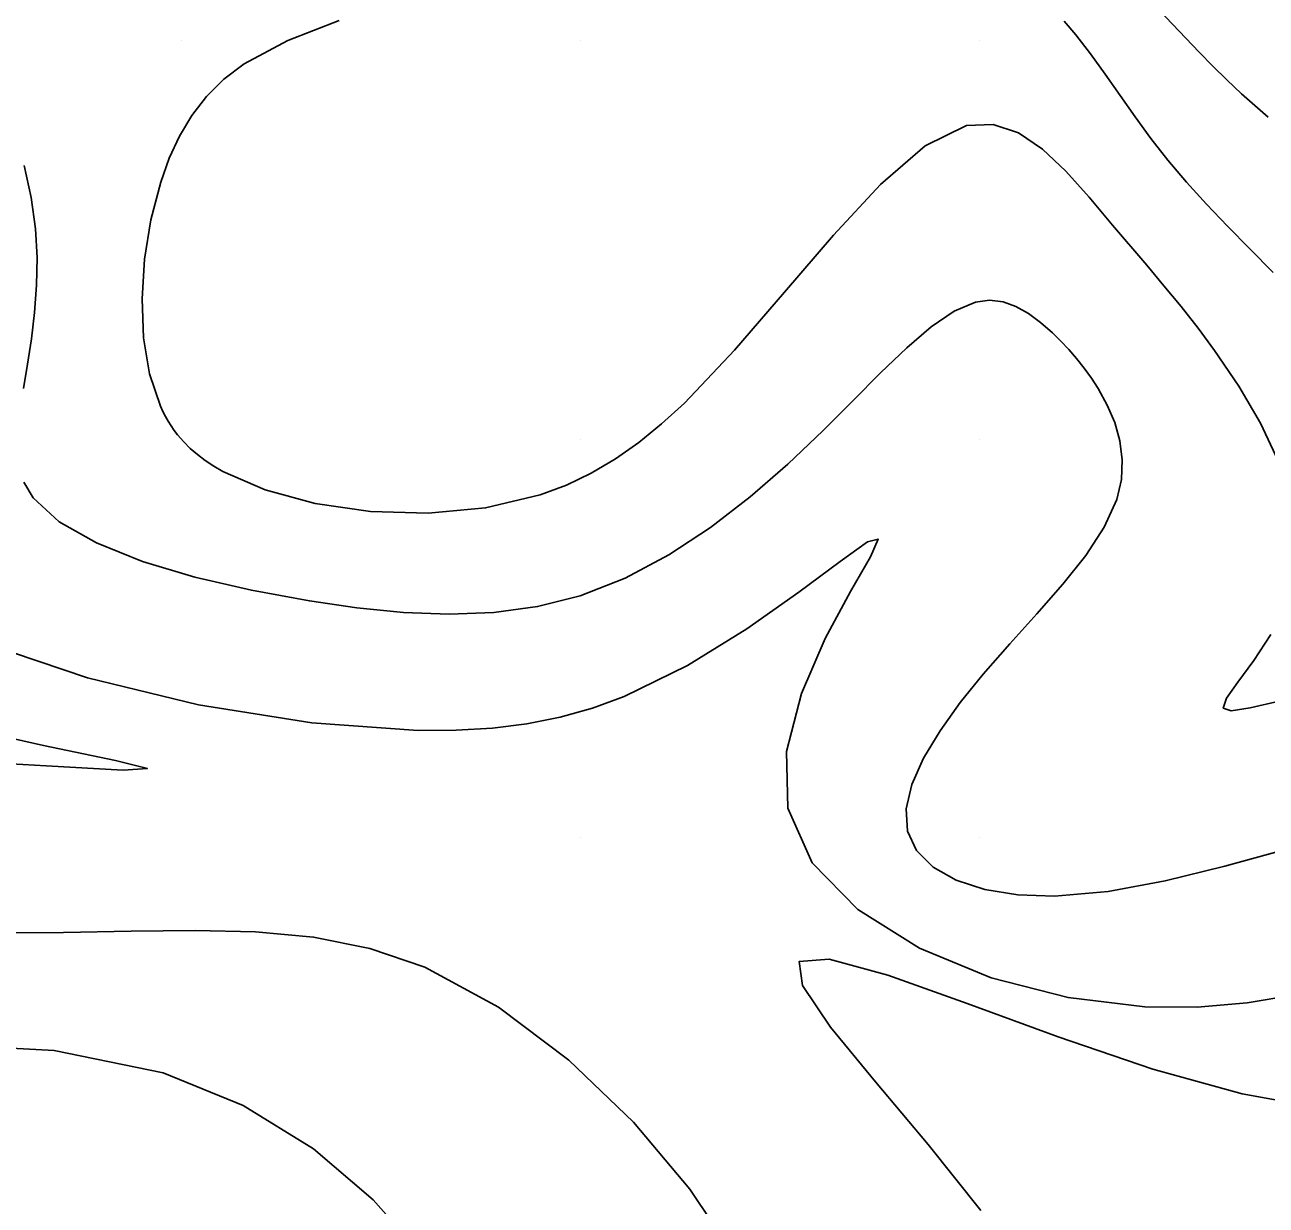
# Model space of a CAD drawing. Extents: x 2356077 to 2359823, y 225951 to 227822.
# Drawn here: x 2357794.1 to 2357871.9, y 226154.6 to 226228.6 of the extents above; entities that cross this region are included whole.
import ezdxf

# ---------------------------------------------------------------- set-up
doc = ezdxf.new("R2010")
doc.units = 0
for name, color, linetype in [('DTM Contours Major', 7, 'Continuous'), ('DTM Contours Minor', 7, 'Continuous'), ('Exist DTM Breakline', 7, 'Continuous'), ('Exist DTM Breakline Underwater', 7, 'Continuous'), ('PH Exist DTM Point', 7, 'Continuous')]:
    doc.layers.add(name, color=color, linetype=linetype)

msp = doc.modelspace()

# ---------------------------------------------------------------- linework, layer by layer
at = {"layer": 'DTM Contours Major'}
for points in [[(2357791.759, 226189.816), (2357798.042, 226187.685), (2357805.004, 226186.001), (2357812.093, 226184.869), (2357818.762, 226184.392), (2357821.157, 226184.407), (2357823.425, 226184.547), (2357825.589, 226184.821), (2357827.67, 226185.237), (2357829.691, 226185.803), (2357831.675, 226186.528), (2357835.655, 226188.474), (2357839.373, 226190.768), (2357842.628, 226193.06), (2357845.219, 226194.995), (2357846.945, 226196.223), (2357847.605, 226196.39), (2357847.125, 226195.287), (2357845.868, 226193.113), (2357844.276, 226190.16), (2357842.794, 226186.717), (2357841.866, 226183.077), (2357841.935, 226179.528), (2357843.476, 226176.104), (2357846.34, 226173.163), (2357850.191, 226170.746), (2357854.695, 226168.895), (2357859.515, 226167.653), (2357864.318, 226167.061), (2357867.617, 226167.046), (2357870.749, 226167.321), (2357873.733, 226167.811)], [(2357842.338, 226138.798), (2357842.226, 226140.146), (2357842.085, 226141.507), (2357841.885, 226142.897), (2357841.597, 226144.329), (2357841.192, 226145.817), (2357840.64, 226147.375), (2357838.643, 226151.397), (2357835.8, 226155.639), (2357832.271, 226159.838), (2357828.217, 226163.731), (2357823.8, 226167.055), (2357819.18, 226169.547), (2357815.729, 226170.732), (2357812.21, 226171.437), (2357808.576, 226171.776), (2357804.782, 226171.862), (2357800.781, 226171.807), (2357796.528, 226171.724), (2357789.533, 226171.718)]]:
    msp.add_lwpolyline(points, dxfattribs=at)
at = {"layer": 'DTM Contours Minor'}
for points in [[(2357865.224, 226229.557), (2357866.898, 226227.794), (2357867.736, 226226.919), (2357868.589, 226226.047), (2357869.469, 226225.179), (2357870.386, 226224.315), (2357872.063, 226222.842)], [(2357813.812, 226228.908), (2357810.601, 226227.657), (2357807.864, 226226.194), (2357806.583, 226225.222), (2357805.492, 226224.139), (2357804.571, 226222.951), (2357803.8, 226221.659), (2357803.159, 226220.268), (2357802.627, 226218.781), (2357802.012, 226216.418), (2357801.614, 226213.943), (2357801.454, 226211.446), (2357801.553, 226209.017), (2357801.931, 226206.747), (2357802.609, 226204.726), (2357802.761, 226204.402), (2357802.924, 226204.088), (2357803.098, 226203.784), (2357803.283, 226203.49), (2357803.479, 226203.206), (2357803.687, 226202.932), (2357804.066, 226202.492), (2357804.48, 226202.078), (2357804.931, 226201.687), (2357805.419, 226201.317), (2357805.946, 226200.968), (2357806.512, 226200.636), (2357809.17, 226199.474), (2357812.313, 226198.621), (2357815.776, 226198.12), (2357819.392, 226198.014), (2357822.996, 226198.346), (2357826.422, 226199.158), (2357828.06, 226199.773), (2357829.623, 226200.526), (2357831.129, 226201.417), (2357832.592, 226202.446), (2357834.03, 226203.615), (2357835.457, 226204.923), (2357838.608, 226208.236), (2357841.741, 226211.865), (2357844.809, 226215.45), (2357847.764, 226218.629), (2357850.561, 226221.04), (2357853.151, 226222.322), (2357854.825, 226222.395), (2357856.402, 226221.86), (2357857.91, 226220.837), (2357859.378, 226219.451), (2357860.833, 226217.824), (2357862.302, 226216.078), (2357864.444, 226213.56), (2357865.525, 226212.279), (2357866.601, 226210.969), (2357867.663, 226209.621), (2357868.703, 226208.224), (2357870.215, 226205.991), (2357871.571, 226203.666), (2357872.687, 226201.295)], [(2357859.27, 226228.862), (2357859.992, 226228.014), (2357860.919, 226226.82), (2357861.837, 226225.551), (2357863.717, 226222.872), (2357864.712, 226221.505), (2357865.765, 226220.149), (2357866.938, 226218.763), (2357868.19, 226217.39), (2357869.517, 226216.005), (2357870.916, 226214.586), (2357872.383, 226213.11)], [(2357794.065, 226219.816), (2357794.512, 226217.808), (2357794.782, 226215.836), (2357794.876, 226214.051), (2357794.844, 226212.304), (2357794.714, 226210.6), (2357794.515, 226208.948), (2357794.273, 226207.354), (2357794.017, 226205.826)], [(2357794.05, 226199.967), (2357794.63, 226198.984), (2357796.254, 226197.477), (2357798.589, 226196.151), (2357801.48, 226194.999), (2357804.772, 226194.015), (2357808.312, 226193.191), (2357811.946, 226192.521), (2357814.919, 226192.087), (2357817.843, 226191.794), (2357820.712, 226191.681), (2357823.518, 226191.789), (2357826.254, 226192.158), (2357828.914, 226192.827), (2357831.751, 226193.941), (2357834.48, 226195.398), (2357837.092, 226197.125), (2357839.581, 226199.049), (2357841.94, 226201.099), (2357844.162, 226203.203), (2357846.017, 226205.054), (2357847.762, 226206.809), (2357849.4, 226208.387), (2357850.934, 226209.709), (2357852.369, 226210.692), (2357853.709, 226211.257), (2357854.592, 226211.37), (2357855.436, 226211.268), (2357856.247, 226210.982), (2357857.028, 226210.542), (2357857.788, 226209.979), (2357858.53, 226209.323), (2357859.049, 226208.815), (2357859.558, 226208.276), (2357860.052, 226207.708), (2357860.526, 226207.111), (2357860.976, 226206.486), (2357861.398, 226205.834), (2357861.972, 226204.792), (2357862.436, 226203.695), (2357862.759, 226202.548), (2357862.909, 226201.358), (2357862.854, 226200.13), (2357862.562, 226198.868), (2357861.779, 226197.144), (2357860.618, 226195.374), (2357859.18, 226193.563), (2357857.564, 226191.715), (2357855.869, 226189.834), (2357854.196, 226187.923), (2357852.756, 226186.144), (2357851.486, 226184.376), (2357850.452, 226182.653), (2357849.723, 226181.009), (2357849.364, 226179.477), (2357849.443, 226178.09), (2357850.021, 226176.86), (2357851.063, 226175.829), (2357852.508, 226175.013), (2357854.296, 226174.427), (2357856.369, 226174.085), (2357858.665, 226174.004), (2357862.023, 226174.304), (2357865.606, 226174.976), (2357869.339, 226175.894), (2357873.149, 226176.932)], [(2357872.224, 226190.416), (2357871.153, 226188.774), (2357870.16, 226187.422), (2357869.454, 226186.414), (2357869.243, 226185.803), (2357869.733, 226185.618), (2357870.928, 226185.805), (2357872.75, 226186.234)], [(2357788.116, 226182.596), (2357795.437, 226182.175), (2357800.277, 226181.915), (2357801.787, 226182.002), (2357799.789, 226182.517), (2357795.266, 226183.459), (2357789.227, 226184.809)], [(2357854.038, 226154.304), (2357850.744, 226158.441), (2357847.431, 226162.373), (2357844.626, 226165.797), (2357842.858, 226168.409), (2357842.653, 226169.905), (2357844.533, 226170.065), (2357848.222, 226169.052), (2357853.189, 226167.284), (2357858.901, 226165.178), (2357864.828, 226163.152), (2357870.438, 226161.621), (2357872.864, 226161.176)], [(2357824.267, 226137.095), (2357824.179, 226138.282), (2357824.069, 226139.48), (2357823.912, 226140.697), (2357823.686, 226141.943), (2357823.368, 226143.229), (2357822.935, 226144.564), (2357821.353, 226147.961), (2357819.015, 226151.493), (2357815.953, 226154.959), (2357812.202, 226158.156), (2357807.796, 226160.882), (2357802.769, 226162.934), (2357795.945, 226164.335), (2357788.583, 226164.724)]]:
    msp.add_lwpolyline(points, dxfattribs=at)
at = {"layer": 'Exist DTM Breakline'}
for points in [[(2357739.379, 226441.004), (2357819.613, 226359.102), (2357890.87, 226277.588), (2357993.999, 226180.096), (2358102.764, 226183.23), (2358191.473, 226205.9), (2358275.273, 226131.78), (2358421.38, 226152.319), (2358505.025, 226137.402), (2358547.118, 226053.573)], [(2357719.555, 226395.117), (2357791.559, 226318.918), (2357850.785, 226251.619), (2357976.144, 226133.407), (2357988.46, 226117.463)]]:
    msp.add_spline(points, degree=3, dxfattribs=at)
at = {"layer": 'Exist DTM Breakline Underwater'}
for points in [[(2357739.428, 226434.309), (2357811.723, 226357.465), (2357885.724, 226276.345), (2357991.789, 226172.502), (2358103.028, 226173.66), (2358191.056, 226197.408), (2358272.648, 226122.63), (2358421.22, 226141.688), (2358498.765, 226117.394), (2358527.12, 226046.782)], [(2357722.365, 226399.093), (2357796.501, 226325.142), (2357855.427, 226255.408), (2357974.836, 226142.381), (2357994.862, 226118.943)]]:
    msp.add_spline(points, degree=3, dxfattribs=at)
at = {"layer": 'PH Exist DTM Point'}
for p, q in [((2357803.944, 226227.655), (2357803.944, 226227.655)), ((2357828.944, 226227.655), (2357828.944, 226227.655)), ((2357853.944, 226227.655), (2357853.944, 226227.655)), ((2357803.944, 226202.655), (2357803.944, 226202.655)), ((2357828.944, 226202.655), (2357828.944, 226202.655)), ((2357853.944, 226202.655), (2357853.944, 226202.655)), ((2357828.944, 226177.655), (2357828.944, 226177.655)), ((2357853.944, 226177.655), (2357853.944, 226177.655))]:
    msp.add_line(p, q, dxfattribs=at)

doc.saveas('drawing.dxf')
